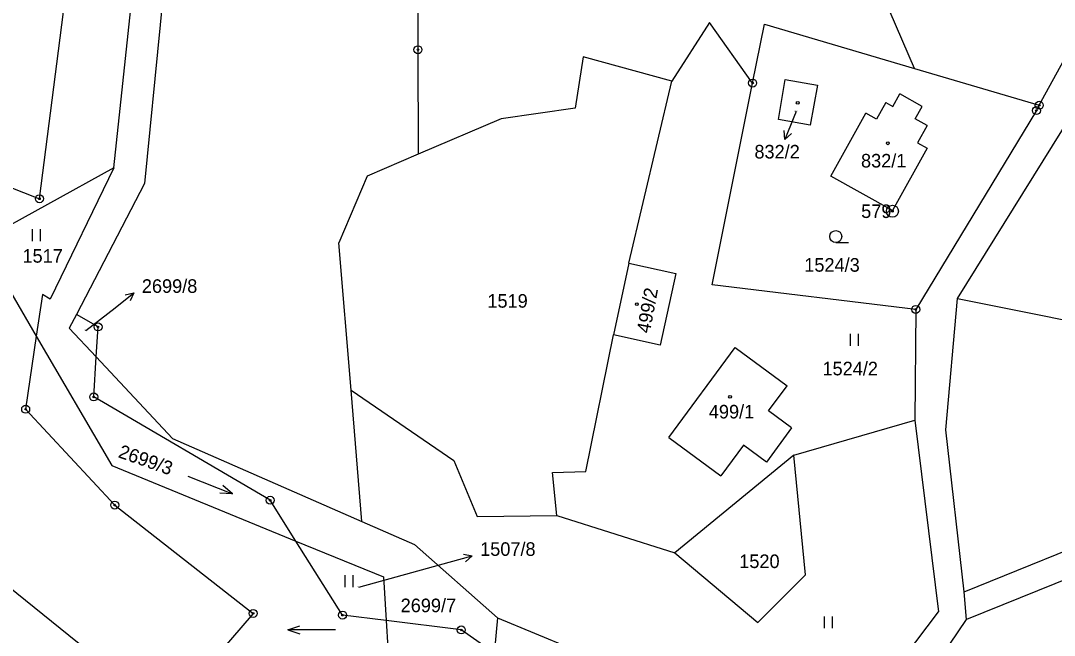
# Model space of a CAD drawing. Extents: x -439246 to -433691, y -1130252 to -1121148.
# Drawn here: x -437304 to -437174.5, y -1122928.4 to -1122851.4 of the extents above; entities that cross this region are included whole.
import ezdxf

# ---------------------------------------------------------------- set-up
doc = ezdxf.new("R2010")
doc.units = 0
for name, color, linetype in [('Vrstva 1', 7, 'Continuous'), ('Vrstva 16', 7, 'Continuous'), ('Vrstva 17', 7, 'Continuous'), ('Vrstva 18', 7, 'Continuous'), ('Vrstva 19', 7, 'Continuous'), ('Vrstva 24', 7, 'Continuous'), ('Vrstva 25', 7, 'Continuous'), ('Vrstva 3', 7, 'Continuous'), ('Vrstva 30', 7, 'Continuous'), ('Vrstva 37', 7, 'Continuous')]:
    doc.layers.add(name, color=color, linetype=linetype)

msp = doc.modelspace()

# ---------------------------------------------------------------- linework, layer by layer
at = {"layer": 'Vrstva 1'}
for p, q in [((-437191.99, -1122857.38), (-437201.27, -1122835.75)), ((-437176.34, -1122861.99), (-437168.88, -1122848.28)), ((-437212.26, -1122859.21), (-437217.66, -1122851.62)), ((-437212.26, -1122859.21), (-437210.79, -1122851.84)), ((-437210.79, -1122851.84), (-437191.99, -1122857.38)), ((-437191.99, -1122857.38), (-437176.34, -1122861.99)), ((-437217.32, -1122884.49), (-437212.26, -1122859.21)), ((-437176.34, -1122861.99), (-437176.7, -1122862.65)), ((-437191.82, -1122887.58), (-437217.32, -1122884.49))]:
    msp.add_line(p, q, dxfattribs=at)
for points in [[(-437254.26, -1122806.4), (-437254.2, -1122855.03)], [(-437186.59, -1122886.2), (-437151.09, -1122829.1)], [(-437292.3, -1122869.85), (-437288.27, -1122831.82)], [(-437284.56, -1122831.98), (-437288.47, -1122871.8)], [(-437301.63, -1122873.71), (-437296.44, -1122833.32)], [(-437217.66, -1122851.62), (-437222.39, -1122858.99)], [(-437254.2, -1122855.03), (-437254.19, -1122868.14)], [(-437233.48, -1122855.93), (-437234.51, -1122862.37)], [(-437222.39, -1122858.99), (-437233.48, -1122855.93)], [(-437227.76, -1122881.79), (-437222.39, -1122858.99)], [(-437209.02, -1122863.78), (-437208.17, -1122858.76)], [(-437208.17, -1122858.76), (-437204.13, -1122859.46)], [(-437204.13, -1122859.46), (-437205.07, -1122864.49)], [(-437194.71, -1122862.15), (-437193.83, -1122860.57)], [(-437191.02, -1122862.14), (-437193.83, -1122860.57)], [(-437195.58, -1122861.66), (-437196.75, -1122863.75)], [(-437195.58, -1122861.66), (-437194.71, -1122862.15)], [(-437330.17, -1122862.43), (-437301.63, -1122873.71)], [(-437234.51, -1122862.37), (-437243.77, -1122863.68)], [(-437202.48, -1122870.86), (-437198.09, -1122863)], [(-437196.75, -1122863.75), (-437198.09, -1122863)], [(-437191.9, -1122863.71), (-437191.02, -1122862.14)], [(-437176.7, -1122862.65), (-437191.82, -1122887.58)], [(-437243.77, -1122863.68), (-437254.19, -1122868.14)], [(-437205.07, -1122864.49), (-437209.02, -1122863.78)], [(-437190.41, -1122864.54), (-437191.9, -1122863.71)], [(-437190.41, -1122864.54), (-437191.6, -1122866.68)], [(-437191.6, -1122866.68), (-437190.38, -1122867.37)], [(-437254.19, -1122868.14), (-437260.56, -1122870.88)], [(-437190.38, -1122867.37), (-437194.74, -1122875.18)], [(-437292.3, -1122869.85), (-437308.98, -1122879.01)], [(-437292.3, -1122869.85), (-437300.29, -1122886.29)], [(-437260.56, -1122870.88), (-437264.1, -1122879.22)], [(-437194.74, -1122875.18), (-437202.48, -1122870.86)], [(-437288.47, -1122871.8), (-437297, -1122888.2)], [(-437308.98, -1122879.01), (-437302.03, -1122890.92)], [(-437262.59, -1122897.71), (-437264.1, -1122879.22)], [(-437227.76, -1122881.79), (-437229.71, -1122890.78)], [(-437227.76, -1122881.79), (-437221.89, -1122883.06)], [(-437221.89, -1122883.06), (-437223.84, -1122892.05)], [(-437301.27, -1122885.72), (-437302.03, -1122890.92)], [(-437300.29, -1122886.29), (-437301.27, -1122885.72)], [(-437188.06, -1122902.68), (-437186.59, -1122886.2)], [(-437186.59, -1122886.2), (-437163.02, -1122890.93)], [(-437191.82, -1122887.58), (-437191.94, -1122901.47)], [(-437297, -1122888.2), (-437297.9, -1122889.92)], [(-437294.29, -1122889.77), (-437297, -1122888.2)], [(-437297.9, -1122889.92), (-437294.52, -1122893.53)], [(-437294.52, -1122893.53), (-437294.29, -1122889.77)], [(-437302.03, -1122890.92), (-437303.36, -1122900.08)], [(-437302.03, -1122890.92), (-437292.55, -1122907.15)], [(-437233.18, -1122907.87), (-437229.71, -1122890.78)], [(-437223.84, -1122892.05), (-437229.71, -1122890.78)], [(-437222.78, -1122903.62), (-437214.46, -1122892.33)], [(-437214.46, -1122892.33), (-437207.94, -1122897.14)], [(-437294.83, -1122898.54), (-437294.52, -1122893.53)], [(-437294.52, -1122893.53), (-437284.98, -1122903.74)], [(-437262.59, -1122897.71), (-437249.69, -1122906.51)], [(-437261.25, -1122914.14), (-437262.59, -1122897.71)], [(-437210.27, -1122900.3), (-437207.94, -1122897.14)], [(-437272.72, -1122911.49), (-437294.83, -1122898.54)], [(-437303.36, -1122900.08), (-437292.2, -1122912.1)], [(-437207.37, -1122902.43), (-437210.27, -1122900.3)], [(-437207.09, -1122905.85), (-437191.94, -1122901.47)], [(-437191.94, -1122901.47), (-437188.95, -1122925.49)], [(-437207.37, -1122902.43), (-437210.52, -1122906.71)], [(-437185.74, -1122922.96), (-437188.06, -1122902.68)], [(-437284.98, -1122903.74), (-437261.25, -1122914.14)], [(-437222.78, -1122903.62), (-437216.26, -1122908.43)], [(-437213.42, -1122904.57), (-437216.26, -1122908.43)], [(-437210.52, -1122906.71), (-437213.42, -1122904.57)], [(-437207.09, -1122905.85), (-437222.01, -1122918.09)], [(-437205.62, -1122920.84), (-437207.09, -1122905.85)], [(-437292.55, -1122907.15), (-437269.5, -1122916.61)], [(-437249.69, -1122906.51), (-437246.78, -1122913.53)], [(-437185.74, -1122922.96), (-437145.73, -1122906.74)], [(-437237.32, -1122908.01), (-437233.18, -1122907.87)], [(-437236.78, -1122913.39), (-437237.32, -1122908.01)], [(-437145.33, -1122910.24), (-437185.44, -1122926.43)], [(-437292.2, -1122912.1), (-437274.85, -1122925.67)], [(-437269.5, -1122916.61), (-437272.72, -1122911.49)], [(-437246.78, -1122913.53), (-437236.78, -1122913.39)], [(-437236.78, -1122913.39), (-437222.01, -1122918.09)], [(-437261.25, -1122914.14), (-437254.65, -1122917.04)], [(-437263.65, -1122925.89), (-437269.5, -1122916.61)], [(-437269.5, -1122916.61), (-437258.53, -1122921.11)], [(-437254.65, -1122917.04), (-437244.23, -1122926.22)], [(-437222.01, -1122918.09), (-437211.59, -1122926.82)], [(-437258.53, -1122921.11), (-437258.19, -1122926.57)], [(-437211.59, -1122926.82), (-437205.62, -1122920.84)], [(-437185.44, -1122926.43), (-437185.74, -1122922.96)], [(-437274.85, -1122925.67), (-437282.06, -1122934.09)], [(-437258.19, -1122926.57), (-437263.65, -1122925.89)], [(-437258.19, -1122926.57), (-437257.54, -1122936.82)], [(-437248.77, -1122927.75), (-437258.19, -1122926.57)], [(-437244.23, -1122926.22), (-437244.61, -1122930.26)], [(-437244.23, -1122926.22), (-437230.31, -1122932.01)], [(-437198.9, -1122938.62), (-437188.95, -1122925.49)], [(-437194.87, -1122940.34), (-437185.44, -1122926.43)], [(-437244.85, -1122930.47), (-437248.77, -1122927.75)]]:
    msp.add_lwpolyline(points, dxfattribs=at)
at = {"layer": 'Vrstva 16'}
for p, q in [((-437207.09, -1122863.49), (-437208.23, -1122866.27)), ((-437292.16, -1122887.36), (-437289.8, -1122885.5)), ((-437250.3, -1122919.26), (-437247.41, -1122918.46))]:
    msp.add_line(p, q, dxfattribs=at)
for points in [[(-437206.8, -1122862.78), (-437207.09, -1122863.49)], [(-437207.39, -1122865.53), (-437208.23, -1122866.27), (-437208.31, -1122865.15)], [(-437290.9, -1122885.73), (-437289.8, -1122885.5), (-437290.28, -1122886.51)], [(-437295.8, -1122890.22), (-437292.16, -1122887.36)], [(-437248.5, -1122918.25), (-437247.41, -1122918.46), (-437248.24, -1122919.21)], [(-437261.61, -1122922.37), (-437250.3, -1122919.26)]]:
    msp.add_lwpolyline(points, dxfattribs=at)
at = {"layer": 'Vrstva 24'}
for centre, radius in [((-437254.2, -1122855.03), 0.5), ((-437254.2, -1122855.03), 0.1), ((-437212.26, -1122859.21), 0.5), ((-437212.26, -1122859.21), 0.1), ((-437176.34, -1122861.99), 0.5), ((-437176.34, -1122861.99), 0.1), ((-437176.7, -1122862.65), 0.5), ((-437176.7, -1122862.65), 0.1), ((-437301.63, -1122873.71), 0.5), ((-437301.63, -1122873.71), 0.1), ((-437194.74, -1122875.27), 0.75), ((-437194.74, -1122875.27), 0.1), ((-437191.82, -1122887.58), 0.5), ((-437191.82, -1122887.58), 0.1), ((-437294.29, -1122889.77), 0.5), ((-437294.29, -1122889.77), 0.1), ((-437294.83, -1122898.54), 0.5), ((-437294.83, -1122898.54), 0.1), ((-437303.36, -1122900.08), 0.5), ((-437303.36, -1122900.08), 0.1), ((-437272.72, -1122911.49), 0.5), ((-437292.2, -1122912.1), 0.5), ((-437292.2, -1122912.1), 0.1), ((-437272.72, -1122911.49), 0.1), ((-437274.85, -1122925.67), 0.5), ((-437274.85, -1122925.67), 0.1), ((-437263.65, -1122925.89), 0.5), ((-437263.65, -1122925.89), 0.1), ((-437248.77, -1122927.75), 0.5), ((-437248.77, -1122927.75), 0.1)]:
    msp.add_circle(centre, radius, dxfattribs=at)
at = {"layer": 'Vrstva 25'}
for p, q in [((-437302.49, -1122879.02), (-437302.49, -1122877.52)), ((-437301.49, -1122879.02), (-437301.49, -1122877.52)), ((-437201.84, -1122879.19), (-437200.24, -1122879.19)), ((-437200, -1122892.12), (-437200, -1122890.62)), ((-437199, -1122892.12), (-437199, -1122890.62)), ((-437263.34, -1122922.37), (-437263.34, -1122920.87)), ((-437262.34, -1122922.37), (-437262.34, -1122920.87)), ((-437203.25, -1122927.54), (-437203.25, -1122926.04)), ((-437202.25, -1122927.54), (-437202.25, -1122926.04))]:
    msp.add_line(p, q, dxfattribs=at)
for points in [[(-437283.02, -1122908.46), (-437277.44, -1122910.68), (-437278.65, -1122909.66)], [(-437277.44, -1122910.68), (-437279.02, -1122910.59)], [(-437270.52, -1122927.75), (-437269.02, -1122927.25)], [(-437264.52, -1122927.75), (-437270.52, -1122927.75), (-437269.02, -1122928.25)]]:
    msp.add_lwpolyline(points, dxfattribs=at)
for centre, radius in [((-437206.61, -1122861.68), 0.175), ((-437195.31, -1122866.76), 0.175), ((-437201.84, -1122878.44), 0.75), ((-437226.78, -1122886.91), 0.175), ((-437215.09, -1122898.54), 0.175)]:
    msp.add_circle(centre, radius, dxfattribs=at)
at = {"layer": 'Vrstva 3'}
for points in [[(-437209.02, -1122863.78), (-437208.17, -1122858.76)], [(-437208.17, -1122858.76), (-437204.13, -1122859.46)], [(-437204.13, -1122859.46), (-437205.07, -1122864.49)], [(-437194.71, -1122862.15), (-437193.83, -1122860.57)], [(-437191.02, -1122862.14), (-437193.83, -1122860.57)], [(-437195.58, -1122861.66), (-437196.75, -1122863.75)], [(-437195.58, -1122861.66), (-437194.71, -1122862.15)], [(-437202.48, -1122870.86), (-437198.09, -1122863)], [(-437196.75, -1122863.75), (-437198.09, -1122863)], [(-437191.9, -1122863.71), (-437191.02, -1122862.14)], [(-437205.07, -1122864.49), (-437209.02, -1122863.78)], [(-437190.41, -1122864.54), (-437191.9, -1122863.71)], [(-437190.41, -1122864.54), (-437191.6, -1122866.68)], [(-437191.6, -1122866.68), (-437190.38, -1122867.37)], [(-437190.38, -1122867.37), (-437194.74, -1122875.18)], [(-437194.74, -1122875.18), (-437202.48, -1122870.86)], [(-437227.76, -1122881.79), (-437229.71, -1122890.78)], [(-437227.76, -1122881.79), (-437221.89, -1122883.06)], [(-437221.89, -1122883.06), (-437223.84, -1122892.05)], [(-437223.84, -1122892.05), (-437229.71, -1122890.78)], [(-437222.78, -1122903.62), (-437214.46, -1122892.33)], [(-437214.46, -1122892.33), (-437207.94, -1122897.14)], [(-437210.27, -1122900.3), (-437207.94, -1122897.14)], [(-437207.37, -1122902.43), (-437210.27, -1122900.3)], [(-437207.37, -1122902.43), (-437210.52, -1122906.71)], [(-437222.78, -1122903.62), (-437216.26, -1122908.43)], [(-437213.42, -1122904.57), (-437216.26, -1122908.43)], [(-437210.52, -1122906.71), (-437213.42, -1122904.57)]]:
    msp.add_lwpolyline(points, dxfattribs=at)
at = {"layer": 'Vrstva 30'}
msp.add_lwpolyline([(-437326.01, -1122911.1), (-437325.73, -1122910.14), (-437324.74, -1122906.81), (-437321.23, -1122909.64), (-437292.33, -1122932.95)], dxfattribs=at)
at = {"layer": 'Vrstva 37'}
for centre in [(-437206.61, -1122861.68), (-437195.31, -1122866.76), (-437226.78, -1122886.91), (-437215.09, -1122898.54)]:
    msp.add_circle(centre, 0.175, dxfattribs=at)

# ---------------------------------------------------------------- texts
at = {"layer": 'Vrstva 16'}
for s, p in [('832/2', (-437212.04, -1122868.66)), ('2699/8', (-437288.8, -1122885.5)), ('1507/8', (-437246.41, -1122918.46))]:
    msp.add_text(s, height=1.7, dxfattribs=at).set_placement(p)
at = {"layer": 'Vrstva 17'}
msp.add_text('579', height=1.7, dxfattribs=at).set_placement((-437198.66, -1122876.12))
at = {"layer": 'Vrstva 18'}
for s, height, p in [('1517', 1.7, (-437303.76, -1122881.72)), ('1524/3', 1.7, (-437205.79, -1122882.85)), ('1519', 1.7, (-437245.5, -1122887.36)), ('2699/8', 0.1, (-437296.03, -1122890.23)), ('1524/2', 1.7, (-437203.51, -1122895.84)), ('1520', 1.7, (-437213.94, -1122919.99)), ('1507/8', 0.1, (-437261.82, -1122922.37)), ('2699/7', 1.7, (-437256.37, -1122925.52))]:
    msp.add_text(s, height=height, dxfattribs=at).set_placement(p)
msp.add_text('2699/3', height=1.7, rotation=340.7145, dxfattribs=at).set_placement((-437291.87, -1122906.08))
at = {"layer": 'Vrstva 19'}
for s, height, p in [('832/2', 0.1, (-437206.99, -1122862.78)), ('832/1', 1.7, (-437198.68, -1122869.79)), ('499/1', 1.7, (-437217.75, -1122901.24))]:
    msp.add_text(s, height=height, dxfattribs=at).set_placement(p)
msp.add_text('499/2', height=1.7, rotation=79.5334, dxfattribs=at).set_placement((-437225.14, -1122890.64))

doc.saveas('drawing.dxf')
